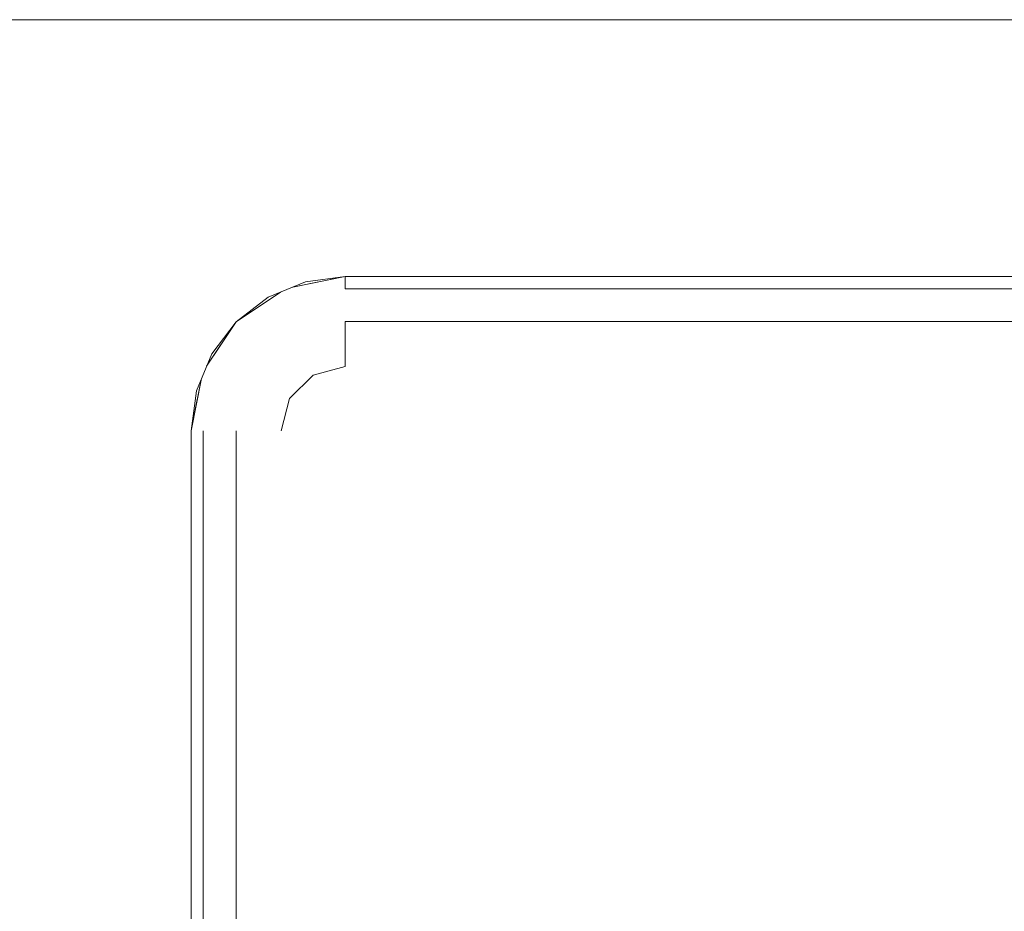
# Model space of a CAD drawing. Header units: millimetres. Extents: x -261 to 187, y -214 to 106.
# Tile 1001 of 1056: x -191.936 to -191.552, y 0.552 to 0.9. Entities that reach past the tile are written whole.
import ezdxf

# ---------------------------------------------------------------- set-up
doc = ezdxf.new("R2010")
doc.units = ezdxf.units.MM
doc.header["$LTSCALE"] = 0.005
doc.header["$MEASUREMENT"] = 0
doc.layers.add('IFC-Elemento de mobília-Contorno', color=9, linetype='Continuous', lineweight=5)

msp = doc.modelspace()

# ---------------------------------------------------------------- linework, layer by layer
at = {"layer": 'IFC-Elemento de mobília-Contorno', "lineweight": 5}
for p, q in [((-192.06914, 0.89965), (-191.16742, 0.89965)), ((-191.82906, 0.79539), (-191.80864, 0.79946)), ((-191.8242, 0.79741), (-191.80864, 0.79946)), ((-191.82093, 0.79701), (-191.80864, 0.79946)), ((-191.80864, 0.7971), (-191.80864, 0.79946)), ((-191.80864, 0.79757), (-191.80864, 0.79946)), ((-191.80864, 0.79946), (-191.42792, 0.79946)), ((-191.8387, 0.7914), (-191.8242, 0.79741)), ((-191.82906, 0.79539), (-191.82093, 0.79701)), ((-191.80864, 0.79475), (-191.80864, 0.79757)), ((-191.85115, 0.78185), (-191.83383, 0.79341)), ((-191.85115, 0.78185), (-191.8387, 0.7914)), ((-191.8414, 0.78836), (-191.83383, 0.79341)), ((-191.80864, 0.79475), (-191.42792, 0.79475)), ((-191.85115, 0.78185), (-191.8414, 0.78836)), ((-191.86271, 0.76454), (-191.85115, 0.78185)), ((-191.8607, 0.7694), (-191.85115, 0.78185)), ((-191.85766, 0.77209), (-191.85115, 0.78185)), ((-191.80864, 0.78192), (-191.42792, 0.78192)), ((-191.80864, 0.77074), (-191.80864, 0.78192)), ((-191.80864, 0.77316), (-191.80864, 0.78192)), ((-191.86272, 0.76454), (-191.85766, 0.77209)), ((-191.80864, 0.76439), (-191.80864, 0.77316)), ((-191.86671, 0.7549), (-191.8607, 0.7694)), ((-191.82116, 0.76103), (-191.80864, 0.76439)), ((-191.83033, 0.75187), (-191.82116, 0.76103)), ((-191.86876, 0.73934), (-191.86469, 0.75976)), ((-191.86686, 0.74888), (-191.86469, 0.75976)), ((-191.86876, 0.73934), (-191.86671, 0.7549)), ((-191.86876, 0.73934), (-191.86647, 0.75084)), ((-191.86686, 0.74888), (-191.86647, 0.75084)), ((-191.83369, 0.73934), (-191.83033, 0.75187)), ((-191.86876, 0.73934), (-191.86686, 0.74888)), ((-191.86876, 0.45881), (-191.86876, 0.73934)), ((-191.86406, 0.45881), (-191.86406, 0.73934)), ((-191.85122, 0.45881), (-191.85122, 0.73934))]:
    msp.add_line(p, q, dxfattribs=at)

doc.saveas('drawing.dxf')
